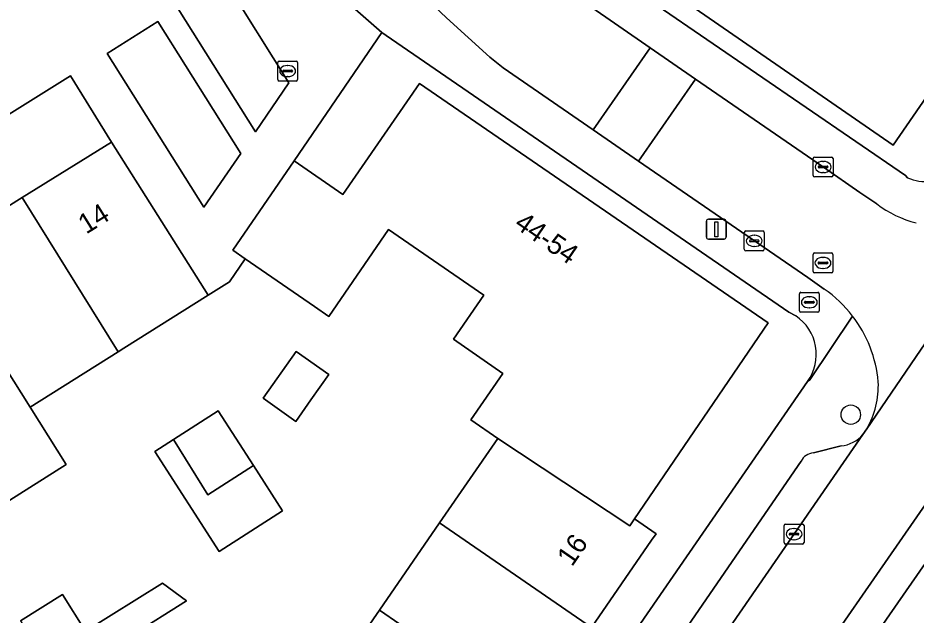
# Model space of a CAD drawing. Extents: x 159279 to 160377, y 384531 to 385888.
# Drawn here: x 159887.22 to 159932.39, y 385178.48 to 385208.5 of the extents above; entities that cross this region are included whole.
import ezdxf

# ---------------------------------------------------------------- set-up
doc = ezdxf.new("R2010")
doc.units = 0
for name, color, linetype in [('IMGEO_Boom', 7, 'Continuous'), ('IMGEO_Brandkraan', 7, 'Continuous'), ('IMGEO_Erf', 7, 'Continuous'), ('IMGEO_Groenvoorziening', 7, 'Continuous'), ('IMGEO_Kolk', 7, 'Continuous'), ('IMGEO_Lichtmast', 7, 'Continuous'), ('IMGEO_Pand', 7, 'Continuous'), ('IMGEO_Pand_nummerreeks', 7, 'Continuous'), ('IMGEO_Parkeervlak_open', 7, 'Continuous'), ('IMGEO_Rijbaan_lokaal_open', 7, 'Continuous'), ('IMGEO_Rioolput', 7, 'Continuous'), ('IMGEO_Voetpad_open', 7, 'Continuous')]:
    doc.layers.add(name, color=color, linetype=linetype)

msp = doc.modelspace()

# ---------------------------------------------------------------- linework, layer by layer
at = {"layer": 'IMGEO_Boom'}
msp.add_circle((159929.11, 385188.558), 0.489, dxfattribs=at)
at = {"layer": 'IMGEO_Brandkraan'}
for p, q in [((159926.524, 385193.783), (159926.524, 385194.635)), ((159926.599, 385194.709), (159927.451, 385194.709)), ((159927.012, 385194.489), (159927.037, 385194.489)), ((159927.525, 385194.635), (159927.525, 385193.783)), ((159926.783, 385194.203), (159926.783, 385194.215)), ((159927.221, 385194.166), (159926.823, 385194.166)), ((159926.826, 385194.252), (159927.224, 385194.252)), ((159927.267, 385194.215), (159927.267, 385194.203)), ((159927.451, 385193.709), (159926.599, 385193.709)), ((159927.035, 385193.929), (159927.01, 385193.929))]:
    msp.add_line(p, q, dxfattribs=at)
for points in [[(159926.524, 385193.783), (159926.524, 385194.635)], [(159926.599, 385194.709), (159927.451, 385194.709)], [(159927.525, 385194.635), (159927.525, 385193.783)], [(159927.451, 385193.709), (159926.599, 385193.709)]]:
    msp.add_lwpolyline(points, dxfattribs=at)
for centre, radius, start, end in [((159926.601, 385194.633), 0.0765, 91.552, 178.448), ((159926.601, 385194.633), 0.0765, 91.552, 178.448), ((159927.449, 385194.633), 0.0765, 1.552, 88.448), ((159927.449, 385194.633), 0.0765, 1.552, 88.448), ((159926.823, 385194.212), 0.0403, 85.8775, 175.7526), ((159926.82, 385194.202), 0.0366, 178.938, 274.7102), ((159927.224, 385194.209), 0.043, 264.8664, 352.4533), ((159927.228, 385194.214), 0.0386, 1.7309, 96.639), ((159926.601, 385193.785), 0.0765, 181.552, 268.448), ((159926.601, 385193.785), 0.0765, 181.552, 268.448), ((159927.449, 385193.785), 0.0765, 271.552, 358.448), ((159927.449, 385193.785), 0.0765, 271.552, 358.448)]:
    msp.add_arc(centre, radius, start, end, dxfattribs=at)
for centre, major_axis, ratio, start_param, end_param in [((159927.011, 385194.209), (-0.387, 0.002), 0.722429, 4.712389, 7.853982), ((159927.036, 385194.209), (-0.39, 0.002), 0.717154, 1.570796, 4.712389)]:
    msp.add_ellipse(centre, major_axis=major_axis, ratio=ratio, start_param=start_param, end_param=end_param, dxfattribs=at)
at = {"layer": 'IMGEO_Erf'}
for points in [[(159935.122, 385207.724), (159931.245, 385202.115), (159913.703, 385214.225), (159916.544, 385218.34), (159917.54, 385219.783), (159916.204, 385220.706), (159911.473, 385217.758), (159910.21, 385216.971), (159911.876, 385214.271), (159931.86, 385200.579), (159931.97, 385200.472)], [(159926.338, 385193.522), (159925.993, 385193.712), (159905.738, 385207.626), (159905.522, 385207.774), (159901.11, 385201.318), (159903.565, 385199.625), (159907.42, 385205.216), (159924.959, 385193.175), (159918.233, 385183.319), (159919.317, 385182.57), (159919.092, 385182.244), (159916.065, 385177.859)], [(159905.395, 385178.728), (159908.423, 385183.118), (159911.349, 385187.361), (159909.995, 385188.294), (159911.608, 385190.634), (159909.121, 385192.349), (159910.65, 385194.566), (159905.864, 385197.866), (159902.853, 385193.501), (159902.135, 385193.996), (159898.65, 385196.398), (159897.854, 385195.244), (159896.777, 385194.565), (159892.547, 385191.9), (159892.261, 385191.72), (159887.832, 385188.928), (159889.645, 385186.051), (159884.454, 385182.78), (159879.261, 385179.507), (159874.068, 385176.234)], [(159893.336, 385141.55), (159926.93, 385190.227)], [(159887.347, 385178.19), (159889.457, 385179.52), (159890.621, 385177.674), (159894.484, 385180.092), (159895.697, 385179.205), (159892.934, 385177.458)], [(159902.368, 385174.338), (159905.395, 385178.728)]]:
    msp.add_lwpolyline(points, dxfattribs=at)
for points in [[(159891.924, 385202.267), (159889.853, 385205.588), (159880.362, 385199.671), (159882.392, 385196.335), (159882.947, 385196.68), (159887.435, 385199.474)], [(159899.548, 385189.38), (159901.205, 385191.742), (159902.859, 385190.581), (159901.957, 385189.296), (159901.202, 385188.22)], [(159895.041, 385187.312), (159897.292, 385188.754), (159899.057, 385186), (159900.52, 385183.717), (159897.334, 385181.676), (159894.106, 385186.713)]]:
    msp.add_lwpolyline(points, close=True, dxfattribs=at)
for centre, radius, start, end in [((159932.83, 385202.268), 1.992, 244.4198, 311.899), ((159925.061, 385191.592), 2.314, 323.8529, 56.518)]:
    msp.add_arc(centre, radius, start, end, dxfattribs=at)
at = {"layer": 'IMGEO_Groenvoorziening'}
for points in [[(159899.173, 385202.773), (159900.841, 385205.247), (159897.598, 385210.427), (159895.276, 385208.972)], [(159896.568, 385198.994), (159898.425, 385201.693), (159894.257, 385208.329), (159891.7, 385206.721)]]:
    msp.add_lwpolyline(points, close=True, dxfattribs=at)
at = {"layer": 'IMGEO_Kolk'}
for p, q in [((159900.282, 385205.408), (159900.282, 385206.26)), ((159900.357, 385206.334), (159901.209, 385206.334)), ((159901.283, 385206.26), (159901.283, 385205.408)), ((159900.541, 385205.828), (159900.541, 385205.84)), ((159900.979, 385205.791), (159900.581, 385205.791)), ((159900.584, 385205.877), (159900.982, 385205.877)), ((159900.77, 385206.114), (159900.795, 385206.114)), ((159901.025, 385205.84), (159901.025, 385205.828)), ((159901.209, 385205.334), (159900.357, 385205.334)), ((159900.793, 385205.554), (159900.768, 385205.554)), ((159927.218, 385200.586), (159927.218, 385201.438)), ((159927.293, 385201.512), (159928.145, 385201.512)), ((159927.706, 385201.292), (159927.731, 385201.292)), ((159928.219, 385201.438), (159928.219, 385200.586)), ((159927.477, 385201.006), (159927.477, 385201.018)), ((159927.915, 385200.969), (159927.517, 385200.969)), ((159927.52, 385201.055), (159927.918, 385201.055)), ((159927.961, 385201.018), (159927.961, 385201.006)), ((159928.145, 385200.512), (159927.293, 385200.512)), ((159927.729, 385200.732), (159927.704, 385200.732)), ((159923.753, 385196.872), (159923.753, 385197.724)), ((159923.828, 385197.798), (159924.68, 385197.798)), ((159924.241, 385197.578), (159924.266, 385197.578)), ((159924.754, 385197.724), (159924.754, 385196.872)), ((159924.012, 385197.292), (159924.012, 385197.304)), ((159924.45, 385197.255), (159924.052, 385197.255)), ((159924.055, 385197.341), (159924.453, 385197.341)), ((159924.496, 385197.304), (159924.496, 385197.292)), ((159924.68, 385196.798), (159923.828, 385196.798)), ((159924.264, 385197.018), (159924.239, 385197.018)), ((159925.755, 385182.125), (159925.755, 385182.977)), ((159925.83, 385183.051), (159926.682, 385183.051)), ((159926.243, 385182.831), (159926.268, 385182.831)), ((159926.756, 385182.977), (159926.756, 385182.125)), ((159926.014, 385182.545), (159926.014, 385182.557)), ((159926.452, 385182.508), (159926.054, 385182.508)), ((159926.057, 385182.594), (159926.455, 385182.594)), ((159926.266, 385182.271), (159926.241, 385182.271)), ((159926.498, 385182.557), (159926.498, 385182.545)), ((159926.682, 385182.051), (159925.83, 385182.051))]:
    msp.add_line(p, q, dxfattribs=at)
for points in [[(159900.282, 385205.408), (159900.282, 385206.26)], [(159900.357, 385206.334), (159901.209, 385206.334)], [(159901.283, 385206.26), (159901.283, 385205.408)], [(159901.209, 385205.334), (159900.357, 385205.334)], [(159927.218, 385200.586), (159927.218, 385201.438)], [(159927.293, 385201.512), (159928.145, 385201.512)], [(159928.219, 385201.438), (159928.219, 385200.586)], [(159928.145, 385200.512), (159927.293, 385200.512)], [(159923.753, 385196.872), (159923.753, 385197.724)], [(159923.828, 385197.798), (159924.68, 385197.798)], [(159924.754, 385197.724), (159924.754, 385196.872)], [(159924.68, 385196.798), (159923.828, 385196.798)], [(159925.755, 385182.125), (159925.755, 385182.977)], [(159925.83, 385183.051), (159926.682, 385183.051)], [(159926.756, 385182.977), (159926.756, 385182.125)], [(159926.682, 385182.051), (159925.83, 385182.051)]]:
    msp.add_lwpolyline(points, dxfattribs=at)
for centre, radius, start, end in [((159900.359, 385206.258), 0.0765, 91.552, 178.448), ((159900.359, 385206.258), 0.0765, 91.552, 178.448), ((159901.207, 385206.258), 0.0765, 1.552, 88.448), ((159901.207, 385206.258), 0.0765, 1.552, 88.448), ((159900.581, 385205.837), 0.0403, 85.8775, 175.7526), ((159900.578, 385205.827), 0.0366, 178.938, 274.7102), ((159900.982, 385205.834), 0.043, 264.8664, 352.4533), ((159900.986, 385205.839), 0.0386, 1.7309, 96.639), ((159900.359, 385205.41), 0.0765, 181.552, 268.448), ((159900.359, 385205.41), 0.0765, 181.552, 268.448), ((159901.207, 385205.41), 0.0765, 271.552, 358.448), ((159901.207, 385205.41), 0.0765, 271.552, 358.448), ((159927.295, 385201.436), 0.0765, 91.552, 178.448), ((159927.295, 385201.436), 0.0765, 91.552, 178.448), ((159928.143, 385201.436), 0.0765, 1.552, 88.448), ((159928.143, 385201.436), 0.0765, 1.552, 88.448), ((159927.517, 385201.015), 0.0403, 85.8775, 175.7526), ((159927.514, 385201.005), 0.0366, 178.938, 274.7102), ((159927.918, 385201.012), 0.043, 264.8664, 352.4533), ((159927.922, 385201.017), 0.0386, 1.7309, 96.639), ((159927.295, 385200.588), 0.0765, 181.552, 268.448), ((159927.295, 385200.588), 0.0765, 181.552, 268.448), ((159928.143, 385200.588), 0.0765, 271.552, 358.448), ((159928.143, 385200.588), 0.0765, 271.552, 358.448), ((159923.83, 385197.722), 0.0765, 91.552, 178.448), ((159923.83, 385197.722), 0.0765, 91.552, 178.448), ((159924.678, 385197.722), 0.0765, 1.552, 88.448), ((159924.678, 385197.722), 0.0765, 1.552, 88.448), ((159924.052, 385197.301), 0.0403, 85.8775, 175.7526), ((159924.049, 385197.291), 0.0366, 178.938, 274.7102), ((159924.453, 385197.298), 0.043, 264.8664, 352.4533), ((159924.457, 385197.303), 0.0386, 1.7309, 96.639), ((159923.83, 385196.874), 0.0765, 181.552, 268.448), ((159923.83, 385196.874), 0.0765, 181.552, 268.448), ((159924.678, 385196.874), 0.0765, 271.552, 358.448), ((159924.678, 385196.874), 0.0765, 271.552, 358.448), ((159925.832, 385182.975), 0.0765, 91.552, 178.448), ((159925.832, 385182.975), 0.0765, 91.552, 178.448), ((159926.68, 385182.975), 0.0765, 1.552, 88.448), ((159926.68, 385182.975), 0.0765, 1.552, 88.448), ((159926.054, 385182.554), 0.0403, 85.8775, 175.7526), ((159926.051, 385182.544), 0.0366, 178.938, 274.7102), ((159926.455, 385182.551), 0.043, 264.8664, 352.4533), ((159926.459, 385182.556), 0.0386, 1.7309, 96.639), ((159925.832, 385182.127), 0.0765, 181.552, 268.448), ((159925.832, 385182.127), 0.0765, 181.552, 268.448), ((159926.68, 385182.127), 0.0765, 271.552, 358.448), ((159926.68, 385182.127), 0.0765, 271.552, 358.448)]:
    msp.add_arc(centre, radius, start, end, dxfattribs=at)
for centre, major_axis, ratio, start_param, end_param in [((159900.769, 385205.834), (-0.387, 0.002), 0.722429, 4.712389, 7.853982), ((159900.794, 385205.834), (-0.39, 0.002), 0.717154, 1.570796, 4.712389), ((159927.705, 385201.012), (-0.387, 0.002), 0.722429, 4.712389, 7.853982), ((159927.73, 385201.012), (-0.39, 0.002), 0.717154, 1.570796, 4.712389), ((159924.24, 385197.298), (-0.387, 0.002), 0.722429, 4.712389, 7.853982), ((159924.265, 385197.298), (-0.39, 0.002), 0.717154, 1.570796, 4.712389), ((159926.242, 385182.551), (-0.387, 0.002), 0.722429, 4.712389, 7.853982), ((159926.267, 385182.551), (-0.39, 0.002), 0.717154, 1.570796, 4.712389)]:
    msp.add_ellipse(centre, major_axis=major_axis, ratio=ratio, start_param=start_param, end_param=end_param, dxfattribs=at)
at = {"layer": 'IMGEO_Lichtmast'}
for p, q in [((159921.846, 385197.483), (159921.846, 385198.283)), ((159921.846, 385198.283), (159921.846, 385197.483)), ((159921.946, 385198.383), (159922.736, 385198.383)), ((159922.736, 385198.383), (159921.946, 385198.383)), ((159922.836, 385198.283), (159922.836, 385197.483)), ((159922.836, 385197.483), (159922.836, 385198.283)), ((159922.736, 385197.383), (159921.946, 385197.383)), ((159921.946, 385197.383), (159922.736, 385197.383))]:
    msp.add_line(p, q, dxfattribs=at)
msp.add_lwpolyline([(159922.266, 385198.258), (159922.416, 385198.258), (159922.416, 385197.508), (159922.266, 385197.508), (159922.266, 385198.258)], dxfattribs=at)
for centre, start, end in [((159921.946, 385198.283), 90, 180), ((159921.946, 385198.283), 90, 180), ((159922.736, 385198.283), 0, 90), ((159922.736, 385198.283), 360, 90), ((159921.946, 385197.483), 180, 270), ((159921.946, 385197.483), 180, 270), ((159922.736, 385197.483), 270, 0), ((159922.736, 385197.483), 270, 0)]:
    msp.add_arc(centre, 0.1, start, end, dxfattribs=at)
at = {"layer": 'IMGEO_Pand'}
for points in [[(159931.466, 385216.438), (159931.728, 385216.817), (159930.37, 385217.754), (159928.784, 385215.457), (159926.339, 385217.144), (159924.805, 385214.922), (159922.249, 385216.686), (159925.307, 385221.116), (159924.489, 385222.418), (159926.22, 385223.507), (159924.737, 385225.864), (159919.436, 385222.529), (159917.54, 385219.783), (159916.544, 385218.34), (159913.703, 385214.225), (159931.245, 385202.115), (159935.122, 385207.724), (159937.16, 385210.672), (159935.855, 385211.574), (159936.71, 385212.81)], [(159924.959, 385193.175), (159907.42, 385205.216), (159903.565, 385199.625), (159901.11, 385201.318), (159898.018, 385196.834), (159898.65, 385196.398), (159902.135, 385193.996), (159902.853, 385193.501), (159905.864, 385197.866), (159910.65, 385194.566), (159909.121, 385192.349), (159911.608, 385190.634), (159909.995, 385188.294), (159911.349, 385187.361), (159917.994, 385182.969), (159918.233, 385183.319)], [(159892.261, 385191.72), (159892.547, 385191.9), (159896.777, 385194.565), (159891.924, 385202.267), (159887.435, 385199.474)], [(159887.435, 385199.474), (159882.947, 385196.68), (159882.392, 385196.335), (159883.226, 385194.945), (159883.837, 385193.927), (159884.443, 385194.306), (159887.832, 385188.928), (159892.261, 385191.72)], [(159884.443, 385194.306), (159883.837, 385193.927), (159879.241, 385191.052), (159884.454, 385182.78), (159889.645, 385186.051), (159887.832, 385188.928)], [(159899.548, 385189.38), (159901.202, 385188.22), (159901.957, 385189.296), (159902.859, 385190.581), (159901.205, 385191.742)], [(159895.041, 385187.312), (159896.77, 385184.535), (159899.057, 385186), (159897.292, 385188.754)], [(159899.057, 385186), (159896.77, 385184.535), (159895.041, 385187.312), (159894.106, 385186.713), (159897.334, 385181.676), (159900.52, 385183.717)], [(159918.233, 385183.319), (159917.994, 385182.969), (159911.349, 385187.361), (159908.423, 385183.118), (159916.065, 385177.859), (159919.092, 385182.244), (159919.317, 385182.57)], [(159908.423, 385183.118), (159905.395, 385178.728), (159912.556, 385173.8), (159914.486, 385176.61), (159914.981, 385176.289), (159916.065, 385177.859)], [(159887.347, 385178.19), (159888.543, 385176.291), (159890.654, 385177.621), (159890.621, 385177.674), (159889.457, 385179.52)], [(159909.536, 385169.405), (159912.556, 385173.8), (159905.395, 385178.728), (159902.368, 385174.338)]]:
    msp.add_lwpolyline(points, close=True, dxfattribs=at)
at = {"layer": 'IMGEO_Parkeervlak_open'}
for points in [[(159956.995, 385218.829), (159925.672, 385173.683)], [(159929.905, 385176.822), (159931.059, 385178.495), (159941.163, 385193.041)], [(159897.556, 385140.986), (159907.948, 385156.036), (159909.948, 385158.932), (159929.72, 385187.565)], [(159928.619, 385186.985), (159927.228, 385186.633)], [(159926.606, 385186.218), (159914.101, 385168.038)]]:
    msp.add_lwpolyline(points, dxfattribs=at)
for centre, radius, start, end in [((159928.452, 385188.637), 1.66, 275.7703, 319.7897), ((159927.287, 385185.872), 0.764, 94.4021, 153.0205)]:
    msp.add_arc(centre, radius, start, end, dxfattribs=at)
at = {"layer": 'IMGEO_Rijbaan_lokaal_open'}
for points in [[(159908.185, 385216.585), (159906.928, 385218.14), (159906.682, 385218.533), (159893.71, 385239.344), (159889.293, 385236.61), (159902.355, 385215.889), (159905.328, 385212.168), (159907.836, 385209.423), (159908.768, 385208.518), (159910.945, 385206.541), (159911.623, 385205.993), (159916.146, 385202.88), (159919.016, 385207.005), (159915.865, 385209.176)], [(159930.418, 385199.151), (159929.572, 385199.737), (159927.731, 385201.002), (159921.306, 385205.428), (159918.437, 385201.304), (159926.947, 385195.447), (159927.776, 385194.872)], [(159929.909, 385187.839), (159938.272, 385200.079)]]:
    msp.add_lwpolyline(points, dxfattribs=at)
for points in [[(159956.995, 385218.829), (159957.141, 385219.04), (159953.195, 385221.772), (159939.684, 385202.107), (159938.272, 385200.079), (159929.909, 385187.839), (159929.72, 385187.565), (159909.948, 385158.932), (159913.586, 385156.421), (159915.278, 385158.897), (159915.339, 385159.08), (159924.898, 385172.505), (159925.208, 385173.005), (159925.672, 385173.683)], [(159916.146, 385202.88), (159918.437, 385201.304), (159921.306, 385205.428), (159919.016, 385207.005)]]:
    msp.add_lwpolyline(points, close=True, dxfattribs=at)
for centre, radius, start, end in [((159933.867, 385203.777), 5.77, 233.2969, 255.2954), ((159924.155, 385189.637), 6.365, 37.5562, 55.3286), ((159924.155, 385189.643), 6.362, 5.1413, 37.5136), ((159926.189, 385190.009), 4.307, 329.739, 2.7115)]:
    msp.add_arc(centre, radius, start, end, dxfattribs=at)
at = {"layer": 'IMGEO_Rioolput'}
for p, q in [((159927.284, 385196.688), (159928.136, 385196.688)), ((159927.209, 385195.762), (159927.209, 385196.614)), ((159927.511, 385196.231), (159927.909, 385196.231)), ((159927.697, 385196.468), (159927.722, 385196.468)), ((159928.21, 385196.614), (159928.21, 385195.762)), ((159927.468, 385196.182), (159927.468, 385196.194)), ((159927.906, 385196.145), (159927.508, 385196.145)), ((159927.72, 385195.908), (159927.695, 385195.908)), ((159927.952, 385196.194), (159927.952, 385196.182)), ((159928.136, 385195.688), (159927.284, 385195.688))]:
    msp.add_line(p, q, dxfattribs=at)
for points in [[(159927.284, 385196.688), (159928.136, 385196.688)], [(159927.209, 385195.762), (159927.209, 385196.614)], [(159928.21, 385196.614), (159928.21, 385195.762)], [(159928.136, 385195.688), (159927.284, 385195.688)]]:
    msp.add_lwpolyline(points, dxfattribs=at)
for centre, radius, start, end in [((159927.286, 385196.612), 0.0765, 91.552, 178.448), ((159927.286, 385196.612), 0.0765, 91.552, 178.448), ((159928.134, 385196.612), 0.0765, 1.552, 88.448), ((159928.134, 385196.612), 0.0765, 1.552, 88.448), ((159927.508, 385196.191), 0.0403, 85.8775, 175.7526), ((159927.913, 385196.193), 0.0386, 1.7309, 96.639), ((159927.505, 385196.181), 0.0366, 178.938, 274.7102), ((159927.909, 385196.188), 0.043, 264.8664, 352.4533), ((159927.286, 385195.764), 0.0765, 181.552, 268.448), ((159927.286, 385195.764), 0.0765, 181.552, 268.448), ((159928.134, 385195.764), 0.0765, 271.552, 358.448), ((159928.134, 385195.764), 0.0765, 271.552, 358.448)]:
    msp.add_arc(centre, radius, start, end, dxfattribs=at)
for centre, major_axis, ratio, start_param, end_param in [((159927.696, 385196.188), (-0.387, 0.002), 0.722429, 4.712389, 7.853982), ((159927.721, 385196.188), (-0.39, 0.002), 0.717154, 1.570796, 4.712389)]:
    msp.add_ellipse(centre, major_axis=major_axis, ratio=ratio, start_param=start_param, end_param=end_param, dxfattribs=at)
at = {"layer": 'IMGEO_Voetpad_open'}
for points in [[(159860.911, 385279.229), (159858.302, 385283.419), (159857.525, 385284.725), (159854.654, 385285.32), (159874.585, 385253.337), (159875.488, 385251.889), (159876.665, 385250), (159886.273, 385234.601), (159897.868, 385215.935), (159901.229, 385211.553), (159905.522, 385207.774), (159905.738, 385207.626), (159925.993, 385193.712), (159926.338, 385193.522)], [(159931.97, 385200.472), (159931.86, 385200.579), (159911.876, 385214.271), (159910.21, 385216.971), (159911.473, 385217.758), (159910.65, 385219.082), (159895.643, 385243.226), (159891.439, 385250), (159879.026, 385270.004)], [(159927.776, 385194.872), (159926.947, 385195.447), (159918.437, 385201.304), (159916.146, 385202.88), (159911.623, 385205.993), (159910.945, 385206.541), (159908.768, 385208.518), (159907.836, 385209.423)], [(159915.865, 385209.176), (159919.016, 385207.005), (159921.306, 385205.428), (159927.731, 385201.002), (159929.572, 385199.737), (159930.418, 385199.151)], [(159929.201, 385193.517), (159927.052, 385190.314), (159926.93, 385190.227), (159893.336, 385141.55), (159890.906, 385137.953), (159891.403, 385137.861), (159891.906, 385137.815), (159892.411, 385137.813), (159892.914, 385137.857), (159893.342, 385137.93)], [(159926.93, 385190.227), (159927.052, 385190.314), (159929.201, 385193.517)], [(159941.163, 385193.041), (159931.059, 385178.495), (159929.905, 385176.822)], [(159929.72, 385187.565), (159929.909, 385187.839)], [(159927.228, 385186.633), (159928.619, 385186.985)], [(159914.101, 385168.038), (159926.606, 385186.218)]]:
    msp.add_lwpolyline(points, dxfattribs=at)
for points in [[(159883.226, 385194.945), (159882.392, 385196.335), (159880.362, 385199.671), (159889.853, 385205.588), (159891.924, 385202.267), (159896.777, 385194.565), (159897.854, 385195.244), (159898.65, 385196.398), (159898.018, 385196.834), (159901.11, 385201.318), (159905.522, 385207.774), (159901.229, 385211.553), (159897.868, 385215.935), (159877.981, 385203.506), (159875.962, 385206.747), (159875.306, 385207.741), (159848.178, 385190.971), (159849.402, 385189.422), (159873.789, 385204.573), (159876.435, 385200.263), (159879.641, 385195.041), (159855.694, 385180.077), (159856.768, 385178.491)], [(159895.276, 385208.972), (159897.598, 385210.427), (159900.841, 385205.247), (159899.173, 385202.773)], [(159891.7, 385206.721), (159894.257, 385208.329), (159898.425, 385201.693), (159896.568, 385198.994)], [(159884.476, 385171.952), (159888.688, 385174.771), (159891.264, 385176.402), (159892.934, 385177.458), (159895.697, 385179.205), (159894.484, 385180.092), (159890.621, 385177.674), (159890.654, 385177.621), (159888.543, 385176.291), (159885.724, 385174.514), (159885.681, 385174.582), (159880.349, 385171.244), (159880.393, 385171.174), (159878.148, 385169.759), (159872.953, 385166.487), (159870.378, 385164.865), (159870.316, 385164.963), (159867.081, 385162.938), (159867.935, 385161.65), (159873.641, 385165.281), (159878.406, 385168.22), (159879.137, 385168.669), (159881.559, 385170.159)]]:
    msp.add_lwpolyline(points, close=True, dxfattribs=at)
for centre, radius, start, end in [((159932.83, 385202.268), 1.992, 244.4198, 311.899), ((159933.867, 385203.777), 5.77, 233.2969, 255.2954), ((159924.155, 385189.637), 6.365, 37.5562, 55.3286), ((159925.061, 385191.592), 2.314, 323.8529, 56.518), ((159924.155, 385189.643), 6.362, 5.1413, 37.5136), ((159926.189, 385190.009), 4.307, 329.739, 2.7115), ((159928.452, 385188.637), 1.66, 275.7703, 319.7897), ((159927.287, 385185.872), 0.764, 94.4021, 153.0205)]:
    msp.add_arc(centre, radius, start, end, dxfattribs=at)

# ---------------------------------------------------------------- texts
at = {"layer": 'IMGEO_Pand_nummerreeks'}
for s, rotation, p in [('14', 31.895, (159890.649, 385197.61)), ('44-54', 325.5309, (159912.126, 385198.006)), ('16', 55.3821, (159915.086, 385180.877))]:
    msp.add_text(s, height=1, rotation=rotation, dxfattribs=at).set_placement(p)

doc.saveas('drawing.dxf')
